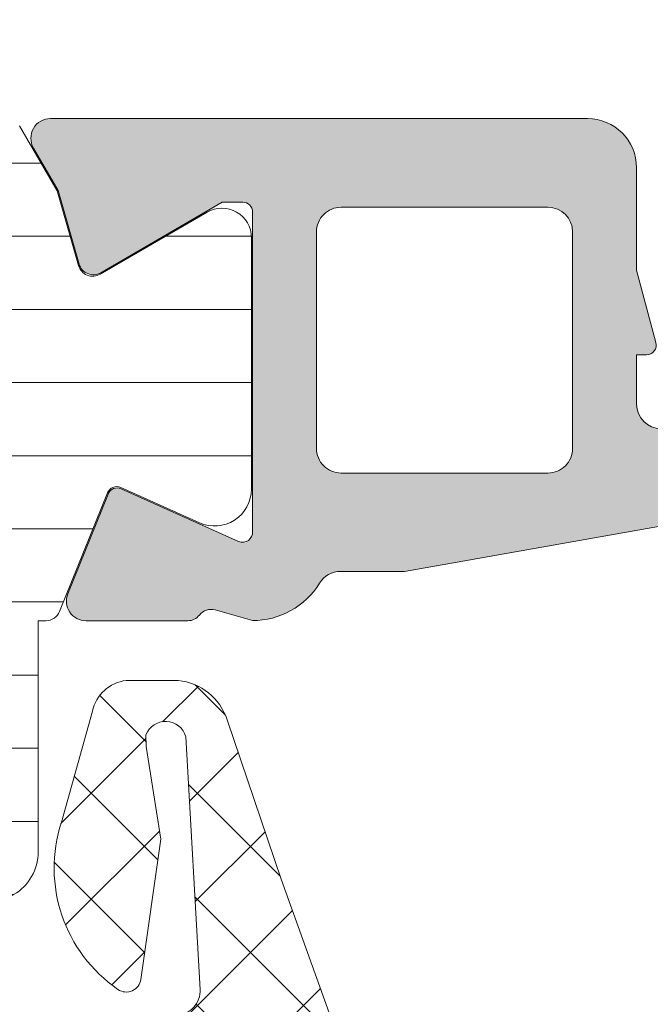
# Model space of a CAD drawing. Header units: millimetres. Extents: x 144573 to 336993, y 74252 to 247042.
# Tile 763 of 1056: x 224766 to 224778, y 190108 to 190128. Entities that reach past the tile are written whole.
import ezdxf

# ---------------------------------------------------------------- set-up
doc = ezdxf.new("R2010")
doc.units = ezdxf.units.MM
doc.layers.add('FASÁDA DETAILNÍ', color=255, linetype='Continuous', lineweight=0)
doc.layers.add('NOVA', color=255, linetype='Continuous', lineweight=0)

# ---------------------------------------------------------------- blocks, each defined once
blk = doc.blocks.new('A$C69D17D4D')
at = {"layer": 'FASÁDA DETAILNÍ'}
h = blk.add_hatch(dxfattribs=at)
h.set_pattern_fill('ANSI37', color=256, scale=0.625, angle=180, style=0)
h.set_pattern_definition([(225, (1636.818060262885, 16754.99993115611), (1.403165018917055, -1.403165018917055), []), (315, (1636.818060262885, 16754.99993115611), (1.403165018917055, 1.403165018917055), [])])
edge = h.paths.add_edge_path()
edge.add_ellipse((1632.197498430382, 16763.88684667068), major_axis=(-5.039467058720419, 0), ratio=1, start_angle=184.9644612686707, end_angle=240.2082155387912)
edge.add_ellipse((1634.55229863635, 16767.99993115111), major_axis=(-0.3000000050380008, 0), ratio=1, start_angle=240.2078270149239, end_angle=269.9993073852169)
edge.add_line((1634.552302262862, 16768.2999311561), (1634.018018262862, 16768.2999341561))
edge.add_ellipse((1634.018017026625, 16767.99993439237), major_axis=(-0.2999997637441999, 0), ratio=1, start_angle=-90.00023610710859, end_angle=4.512191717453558e-05)
edge.add_line((1633.718017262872, 16767.99993415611), (1633.718017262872, 16766.4499371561))
edge.add_ellipse((1633.418006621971, 16766.44994479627), major_axis=(-0.3000106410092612, 0), ratio=1, start_angle=90.00432394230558, end_angle=179.9985408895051, ccw=False)
edge.add_line((1633.418029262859, 16766.1499341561), (1632.018047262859, 16766.1499231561))
edge.add_ellipse((1632.018050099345, 16765.84993331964), major_axis=(-0.2999898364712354, 0), ratio=1, start_angle=270.0005417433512, end_angle=359.9996492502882)
edge.add_line((1631.71806026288, 16765.84993515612), (1631.71806026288, 16764.14992315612))
edge.add_ellipse((1632.018070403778, 16764.1499302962), major_axis=(-0.3000101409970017, 0), ratio=1, start_angle=0.001363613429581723, end_angle=89.99558056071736)
edge.add_line((1632.018047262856, 16763.84992015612), (1633.581878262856, 16763.84993115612))
edge.add_ellipse((1633.614735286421, 16763.54877209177), major_axis=(-0.3029461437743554, 0), ratio=1, start_angle=166.5164226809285, end_angle=276.22645090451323, ccw=False)
edge.add_ellipse((1644.930699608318, 16754.84384896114), major_axis=(-14.00076634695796, 0), ratio=1, start_angle=321.9243799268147, end_angle=344.6982677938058)
edge.add_ellipse((1630.938461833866, 16758.65056253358), major_axis=(-0.5004721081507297, 0), ratio=1, start_angle=50.19336562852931, end_angle=167.0823914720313, ccw=False)
edge.add_line((1630.618060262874, 16758.26609515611), (1630.618060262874, 16766.54937415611))
edge.add_ellipse((1631.118059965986, 16766.54937362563), major_axis=(-0.499999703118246, 0), ratio=1, start_angle=299.9999803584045, end_angle=359.99993921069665, ccw=False)
edge.add_line((1630.868060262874, 16766.9823861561), (1631.168060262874, 16767.1555921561))
edge.add_ellipse((1630.91806055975, 16767.58860468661), major_axis=(-0.4999997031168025, 0), ratio=1, start_angle=119.9999803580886, end_angle=179.9999392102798)
edge.add_line((1631.418060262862, 16767.5886041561), (1631.418060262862, 16769.2179521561))
edge.add_ellipse((1630.418060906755, 16769.21795293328), major_axis=(-0.9999993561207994, 0), ratio=1, start_angle=179.9999554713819, end_angle=239.9496611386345)
edge.add_ellipse((1634.574387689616, 16776.40233364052), major_axis=(-7.300023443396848, 0), ratio=1, start_angle=11.285553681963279, end_angle=59.949645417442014, ccw=False)
edge.add_ellipse((1627.518050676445, 16774.58710153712), major_axis=(-0.3999905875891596, 0), ratio=1, start_angle=200.5018294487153, end_angle=284.8529752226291, ccw=False)
edge.add_ellipse((1633.867148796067, 16776.96116848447), major_axis=(-6.378448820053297, 0), ratio=1, start_angle=20.50187458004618, end_angle=75.54740221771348)
edge.add_line((1632.275222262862, 16770.78456915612), (1633.685929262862, 16770.42098215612))
edge.add_line((1633.685929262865, 16770.42098215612), (1634.548630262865, 16770.21086915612))
edge.add_ellipse((1633.218065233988, 16764.87424643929), major_axis=(-5.499995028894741, 0), ratio=1, start_angle=179.9999657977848, end_angle=256.0000450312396, ccw=False)
edge.add_line((1638.71806026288, 16764.87424315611), (1638.71806026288, 16752.45621515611))
edge.add_line((1638.71806026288, 16752.4562151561), (1638.430441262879, 16751.0931581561))
edge.add_ellipse((1638.91966759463, 16750.98992554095), major_axis=(-0.4999993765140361, 0), ratio=1, start_angle=-11.91530077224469, end_angle=49.71624840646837)
edge.add_line((1638.596381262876, 16750.60850015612), (1640.452989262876, 16749.03488915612))
edge.add_ellipse((1639.968059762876, 16748.46275015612), major_axis=(-0.7499997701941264, 0), ratio=1, start_angle=49.71629384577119, end_angle=229.7162938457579, ccw=False)
edge.add_line((1639.483130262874, 16747.89061115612), (1637.171486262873, 16749.84989715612))
edge.add_ellipse((1637.818058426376, 16750.61274876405), major_axis=(-0.9999990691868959, 0), ratio=1, start_angle=-11.915247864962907, end_angle=49.71630131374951, ccw=False)
edge.add_line((1636.839605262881, 16750.81921315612), (1637.218060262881, 16752.61275015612))
edge.add_line((1637.21806026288, 16752.61275015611), (1637.21806026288, 16764.32295115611))
h = blk.add_hatch(dxfattribs=at)
h.set_pattern_fill('ANSI31', color=256, scale=0.468, angle=135, style=0)
h.set_pattern_definition([(180, (1636.818060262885, 16754.49993115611), (-4.240520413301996e-16, -1.4859), [])])
edge = h.paths.add_edge_path(flags=16)
edge.add_line((1618.729582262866, 16752.15183115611), (1620.012944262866, 16749.92912115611))
edge.add_ellipse((1618.281219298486, 16748.9292487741), major_axis=(-1.999654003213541, 0), ratio=1, start_angle=150.0000457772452, end_angle=210.0015014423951, ccw=False)
edge.add_line((1620.012971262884, 16747.92942315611), (1619.360843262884, 16746.79990515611))
edge.add_ellipse((1616.762763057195, 16748.29990828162), major_axis=(-3.000005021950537, 0), ratio=1, start_angle=106.00005471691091, end_angle=149.9999864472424, ccw=False)
edge.add_line((1617.589679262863, 16745.41611915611), (1613.918657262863, 16744.36347115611))
edge.add_ellipse((1613.780838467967, 16744.84410218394), major_axis=(-0.5000002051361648, 0), ratio=1, start_angle=-0.0007989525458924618, end_angle=106.00000720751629, ccw=False)
edge.add_line((1613.280838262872, 16744.84410915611), (1613.280948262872, 16752.40186215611))
edge.add_ellipse((1613.780948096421, 16752.40185232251), major_axis=(-0.4999998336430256, 0), ratio=1, start_angle=269.9991787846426, end_angle=359.99887315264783, ccw=False)
edge.add_line((1613.780955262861, 16752.90185215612), (1617.430604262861, 16752.90179615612))
edge.add_ellipse((1617.43056479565, 16751.40179690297), major_axis=(-1.499999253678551, 0), ratio=1, start_angle=210.0015272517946, end_angle=269.9984924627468, ccw=False)
edge = h.paths.add_edge_path(flags=16)
edge.add_line((1611.680946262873, 16752.4018801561), (1611.680819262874, 16744.0985501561))
edge.add_ellipse((1611.180818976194, 16744.09855841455), major_axis=(-0.5000002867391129, 0), ratio=1, start_angle=105.99994393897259, end_angle=179.99905365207, ccw=False)
edge.add_line((1611.318637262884, 16743.61792715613), (1605.365875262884, 16741.91100015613))
edge.add_ellipse((1605.228056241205, 16742.39163088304), major_axis=(-0.4999999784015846, 0), ratio=1, start_angle=-0.0009480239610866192, end_angle=106.00004168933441, ccw=False)
edge.add_line((1604.728056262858, 16742.39163915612), (1604.728226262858, 16752.40199315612))
edge.add_ellipse((1605.228226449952, 16752.40198096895), major_axis=(-0.5000001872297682, 0), ratio=1, start_angle=269.9991047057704, end_angle=359.9986034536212, ccw=False)
edge.add_line((1605.228234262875, 16752.90198115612), (1611.180954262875, 16752.90189115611))
edge.add_ellipse((1611.180945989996, 16752.40189088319), major_axis=(-0.5000002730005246, 0), ratio=1, start_angle=179.998770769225, end_angle=269.9990519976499, ccw=False)
edge = h.paths.add_edge_path(flags=16)
edge.add_line((1597.363922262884, 16741.85284415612), (1595.530033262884, 16745.02923415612))
edge.add_ellipse((1598.128113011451, 16746.52923401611), major_axis=(-3.000002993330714, 0), ratio=1, start_angle=-30.00149175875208, end_angle=29.99996390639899, ccw=False)
edge.add_line((1595.530073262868, 16748.0293031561), (1597.910568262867, 16752.1521861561))
edge.add_ellipse((1599.209586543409, 16751.40215049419), major_axis=(-1.500000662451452, 0), ratio=1, start_angle=269.9984828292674, end_angle=329.99844168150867, ccw=False)
edge.add_line((1599.209626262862, 16752.9021511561), (1602.628240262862, 16752.9020601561))
edge.add_ellipse((1602.628226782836, 16752.4020606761), major_axis=(-0.4999994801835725, 0), ratio=1, start_angle=179.9985653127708, end_angle=269.9984553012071, ccw=False)
edge.add_line((1603.128226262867, 16752.4020481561), (1603.128045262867, 16742.1027331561))
edge.add_ellipse((1602.128044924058, 16742.10275149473), major_axis=(-1.000000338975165, 0), ratio=1, start_angle=89.99847242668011, end_angle=179.9989492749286, ccw=False)
edge.add_line((1602.128018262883, 16741.10275115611), (1598.662920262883, 16741.10284415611))
edge.add_ellipse((1598.662960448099, 16742.60284429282), major_axis=(-1.500000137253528, 0), ratio=1, start_angle=30.000003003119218, end_angle=89.9984650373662, ccw=False)
edge = h.paths.add_edge_path()
edge.add_line((1595.516116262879, 16739.5029761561), (1602.069179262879, 16739.5027541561))
edge.add_arc((1602.069346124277, 16744.50275185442), 4.999997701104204, 269.9980879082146, 286.0000237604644)
edge.add_line((1603.447534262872, 16739.6964461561), (1618.333952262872, 16743.9650571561))
edge.add_arc((1618.471770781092, 16743.48442680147), 0.4999994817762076, -7.39515485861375e-05, 105.9999979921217, ccw=False)
edge.add_line((1618.97177026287, 16743.48442615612), (1618.97177026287, 16739.60105215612))
edge.add_arc((1619.97177026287, 16739.60103215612), 1.0000000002, 179.9988540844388, 359.9988540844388)
edge.add_line((1620.97177026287, 16739.60101215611), (1620.97195826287, 16744.29934815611))
edge.add_line((1620.971958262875, 16744.29934815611), (1621.128010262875, 16744.29934815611))
edge.add_arc((1621.128010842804, 16744.59934814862), 0.2999999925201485, 269.9998892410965, 338.0261541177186)
edge.add_line((1621.406217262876, 16744.48709315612), (1622.379404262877, 16746.89899515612))
edge.add_arc((1622.564875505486, 16746.82415855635), 0.2000002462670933, 65.85901776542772, 158.0262022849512, ccw=False)
edge.add_line((1622.646672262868, 16747.00666715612), (1624.245357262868, 16746.29016715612))
edge.add_arc((1624.552095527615, 16746.97457291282), 0.7499997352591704, 245.8589415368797, 360.000018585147)
edge.add_line((1625.302095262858, 16746.97457315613), (1625.302095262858, 16752.08212215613))
edge.add_arc((1624.702095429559, 16752.08212202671), 0.5999998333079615, 1.235602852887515e-05, 120.1429248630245)
edge.add_line((1624.400800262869, 16752.60098715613), (1622.228843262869, 16751.33977115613))
edge.add_arc((1622.07819499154, 16751.59920380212), 0.3000003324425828, 196.0000690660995, 300.14303069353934, ccw=False)
edge.add_line((1621.78981626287, 16751.51651215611), (1621.35554926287, 16753.03098415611))
edge.add_line((1621.355549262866, 16753.0309841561), (1620.593001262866, 16754.3517561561))
edge.add_arc((1620.33319412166, 16754.20175541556), 0.2999999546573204, 30.00016831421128, 92.46330478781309)
edge.add_line((1620.320300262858, 16754.5014781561), (1596.330646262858, 16754.5014781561))
edge.add_arc((1596.31069159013, 16754.20214243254), 0.3000001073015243, 86.1861237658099, 149.9998522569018)
edge.add_line((1596.050884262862, 16754.35214315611), (1595.288316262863, 16753.03133715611))
edge.add_line((1595.288316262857, 16753.03133715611), (1594.854049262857, 16751.51686615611))
edge.add_arc((1594.56567014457, 16751.59955730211), 0.300000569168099, 239.85708161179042, 344.0000432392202, ccw=False)
edge.add_line((1594.415022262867, 16751.34012415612), (1592.243066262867, 16752.60134015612))
edge.add_arc((1591.941770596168, 16752.08247473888), 0.6000003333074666, 59.85704764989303, 179.9999601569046)
edge.add_line((1591.341770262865, 16752.08247515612), (1591.341770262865, 16742.17887515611))
edge.add_arc((1592.091770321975, 16742.17887441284), 0.750000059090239, 179.9999432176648, 294.1410202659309)
edge.add_line((1592.398508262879, 16741.4944681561), (1593.997193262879, 16742.21096815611))
edge.add_arc((1594.078990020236, 16742.02845955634), 0.2000002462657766, 21.97379771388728, 114.14098223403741, ccw=False)
edge.add_line((1594.264461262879, 16742.1032961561), (1595.237920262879, 16739.6907211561))
edge.add_arc((1595.516126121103, 16739.80297531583), 0.2999991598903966, 201.9737385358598, 269.9981172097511)
h = blk.add_hatch(color=256, dxfattribs=at)
edge = h.paths.add_edge_path(flags=16)
edge.add_line((1631.321845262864, 16747.30007515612), (1627.122095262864, 16747.30007515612))
edge.add_ellipse((1627.122094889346, 16747.80007478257), major_axis=(-0.4999996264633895, 0), ratio=1, start_angle=-4.280419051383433e-05, end_angle=90.00004280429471, ccw=False)
edge.add_line((1626.622095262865, 16747.80007515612), (1626.622095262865, 16752.20009915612))
edge.add_ellipse((1627.122094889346, 16752.20009952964), major_axis=(-0.49999962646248, 0), ratio=1, start_angle=-90.00004280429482, end_angle=4.280419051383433e-05, ccw=False)
edge.add_line((1627.122095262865, 16752.70009915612), (1631.321844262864, 16752.70009915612))
edge.add_ellipse((1631.321843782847, 16752.20009867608), major_axis=(-0.5000004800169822, 0), ratio=1, start_angle=180.0000550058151, end_angle=269.99994499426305, ccw=False)
edge.add_line((1631.821844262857, 16752.20009915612), (1631.821845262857, 16747.80007515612))
edge.add_ellipse((1631.321845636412, 16747.80007478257), major_axis=(-0.49999962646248, 0), ratio=1, start_angle=89.99995719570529, end_angle=180.0000428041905, ccw=False)
edge = h.paths.add_edge_path()
edge.add_line((1628.408441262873, 16745.30169415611), (1635.171441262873, 16746.50145415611))
edge.add_arc((1634.82209689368, 16748.47070578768), 1.999998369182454, 280.0595901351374, 360.0000392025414)
edge.add_line((1636.822095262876, 16748.47070715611), (1636.822095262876, 16752.63568015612))
edge.add_line((1636.822095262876, 16752.63568015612), (1636.361814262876, 16754.35346915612))
edge.add_arc((1636.168629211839, 16754.30170523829), 0.1999999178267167, 15.00003857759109, 89.99998538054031)
edge.add_line((1636.168629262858, 16754.50170515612), (1635.722095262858, 16754.50170515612))
edge.add_arc((1635.722094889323, 16754.00170552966), 0.4999996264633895, 89.99995719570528, 180.0000428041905)
edge.add_line((1635.22209526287, 16754.00170515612), (1635.22209526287, 16748.70170515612))
edge.add_arc((1634.722095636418, 16748.70170478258), 0.49999962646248, -90.00004280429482, 4.280419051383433e-05, ccw=False)
edge.add_line((1634.72209526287, 16748.2017051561), (1633.62184526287, 16748.2017051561))
edge.add_arc((1633.621845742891, 16748.70170563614), 0.5000004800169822, 180.0000550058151, 269.99994499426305, ccw=False)
edge.add_line((1633.121845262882, 16748.7017051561), (1633.121845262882, 16749.7017051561))
edge.add_line((1633.121845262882, 16749.7017051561), (1633.321845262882, 16749.7017051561))
edge.add_arc((1633.321844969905, 16749.90170529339), 0.2000001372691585, 270.0000839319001, 375.00000539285)
edge.add_line((1633.515030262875, 16749.95346915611), (1633.121844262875, 16751.42085715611))
edge.add_line((1633.121844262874, 16751.4208571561), (1633.121844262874, 16753.5017051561))
edge.add_arc((1632.121843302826, 16753.50170419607), 1.0000009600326, 5.500581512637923e-05, 89.99994499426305)
edge.add_line((1632.121844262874, 16754.50170515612), (1621.222342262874, 16754.50170515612))
edge.add_arc((1621.222342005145, 16754.10170482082), 0.400000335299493, 89.99996308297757, 209.9999168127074)
edge.add_line((1620.875931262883, 16753.90170515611), (1621.374097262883, 16753.03885715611))
edge.add_line((1621.374097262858, 16753.03885715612), (1621.801967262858, 16751.54669615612))
edge.add_arc((1622.090346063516, 16751.6293875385), 0.3000003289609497, 196.0000168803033, 300.1792412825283)
edge.add_line((1622.241158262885, 16751.37005015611), (1624.706769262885, 16752.80178515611))
edge.add_line((1624.706769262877, 16752.8017851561), (1625.127188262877, 16752.8017851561))
edge.add_arc((1625.13068076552, 16752.61021687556), 0.1916001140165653, -2.5222218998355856, 91.0444500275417, ccw=False)
edge.add_line((1625.322095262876, 16752.60178515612), (1625.322095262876, 16746.11234615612))
edge.add_arc((1625.122928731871, 16746.09410840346), 0.1999998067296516, -114.14094813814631, 5.232004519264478, ccw=False)
edge.add_line((1625.041132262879, 16745.91160015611), (1622.657447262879, 16746.9799211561))
edge.add_arc((1622.575650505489, 16746.79741255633), 0.2000002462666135, 65.85901776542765, 158.0262022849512)
edge.add_line((1622.390179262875, 16746.87224915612), (1621.573819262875, 16744.84902115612))
edge.add_arc((1621.944761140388, 16744.69934805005), 0.3999998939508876, 158.0261821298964, 270.0000175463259)
edge.add_line((1621.944761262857, 16744.29934815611), (1624.008908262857, 16744.29934715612))
edge.add_arc((1624.008909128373, 16744.59934679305), 0.2999996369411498, 269.9998347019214, 322.0950865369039)
edge.add_arc((1624.482328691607, 16744.23073624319), 0.3000002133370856, 74.0001379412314, 142.0953474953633, ccw=False)
edge.add_line((1624.565019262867, 16744.51911515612), (1625.322908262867, 16744.30179315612))
edge.add_arc((1625.322908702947, 16745.90179220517), 1.599999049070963, 269.9999842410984, 328.4076055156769)
edge.add_arc((1627.111680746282, 16744.8016601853), 0.499999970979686, 90.00154508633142, 148.4076640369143, ccw=False)
edge.add_line((1627.111667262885, 16745.30166015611), (1628.408441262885, 16745.30169415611))
h = blk.add_hatch(dxfattribs=at)
h.set_pattern_fill('ANSI37', color=256, scale=0.48, angle=180, style=0)
h.set_pattern_definition([(225, (1618.818060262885, 16724.49993133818), (1.077630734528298, -1.077630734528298), []), (315, (1618.818060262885, 16724.49993133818), (1.077630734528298, 1.077630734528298), [])])
edge = h.paths.add_edge_path(flags=16)
edge.add_line((1622.219337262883, 16723.8356373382), (1622.119593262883, 16722.4427833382))
edge.add_arc((1622.718060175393, 16722.39992584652), 0.5999995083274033, 175.9039194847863, 270.0000083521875)
edge.add_arc((1622.718060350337, 16722.39992584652), 0.5999995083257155, 269.9999916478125, 364.0960805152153)
edge.add_line((1623.316527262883, 16722.44278333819), (1623.216783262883, 16723.83563733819))
edge.add_arc((1622.71806026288, 16723.79992286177), 0.500000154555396, 4.096064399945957, 175.9039356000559)
edge = h.paths.add_edge_path(flags=16)
edge.add_arc((1624.318056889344, 16726.99993096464), 0.49999962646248, 179.9999571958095, 270.0000428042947)
edge.add_line((1624.318057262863, 16726.49993133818), (1627.911742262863, 16726.49993133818))
edge.add_arc((1627.91174228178, 16726.99993167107), 0.5000003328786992, 269.9999978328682, 383.2180266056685)
edge.add_line((1628.371248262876, 16727.19704733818), (1625.655370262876, 16733.52814933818))
edge.add_arc((1625.195864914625, 16733.33103341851), 0.4999998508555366, 23.21808179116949, 92.50011063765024)
edge.add_line((1625.174054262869, 16733.83055733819), (1624.296247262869, 16733.7922313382))
edge.add_arc((1624.318056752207, 16733.29270772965), 0.4999994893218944, 92.49997911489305, 180.0000448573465)
edge.add_line((1623.818057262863, 16733.29270733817), (1623.818057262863, 16726.99993133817))
edge = h.paths.add_edge_path(flags=16)
edge.add_line((1598.764138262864, 16732.40809333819), (1594.615468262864, 16723.51124033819))
edge.add_arc((1595.068622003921, 16723.29993120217), 0.4999998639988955, 154.9999920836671, 270.0000296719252)
edge.add_line((1595.068622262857, 16722.79993133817), (1604.418057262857, 16722.79993133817))
edge.add_arc((1604.418057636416, 16723.29993096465), 0.4999996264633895, 269.9999571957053, 360.0000428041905)
edge.add_line((1604.918057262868, 16723.29993133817), (1604.918057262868, 16732.42385433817))
edge.add_arc((1604.418057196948, 16732.42385417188), 0.5000000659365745, 1.905565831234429e-05, 92.50002724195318)
edge.add_line((1604.396247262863, 16732.92337833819), (1599.195483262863, 16732.69630833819))
edge.add_arc((1599.217292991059, 16732.19678293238), 0.5000012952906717, 92.4999974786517, 154.9999080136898)
edge = h.paths.add_edge_path(flags=16)
edge.add_arc((1607.618056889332, 16723.29993096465), 0.49999962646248, 179.9999571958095, 270.0000428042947)
edge.add_line((1607.61805726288, 16722.79993133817), (1614.81805726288, 16722.79993133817))
edge.add_arc((1614.81805763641, 16723.29993096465), 0.4999996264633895, 269.9999571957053, 360.0000428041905)
edge.add_line((1615.318057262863, 16723.29993133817), (1615.318057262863, 16724.49993133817))
edge.add_arc((1617.31805576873, 16724.49993283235), 1.999998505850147, 89.99995719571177, 180.0000428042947, ccw=False)
edge.add_line((1617.318057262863, 16726.49993133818), (1621.118057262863, 16726.49993133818))
edge.add_arc((1621.118057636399, 16726.99993096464), 0.4999996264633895, 269.9999571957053, 360.0000428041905)
edge.add_line((1621.61805726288, 16726.99993133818), (1621.61805726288, 16733.15299233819))
edge.add_arc((1621.118057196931, 16733.1529921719), 0.5000000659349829, 1.905607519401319e-05, 92.50002724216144)
edge.add_line((1621.096247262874, 16733.65251633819), (1615.596247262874, 16733.41238133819))
edge.add_arc((1615.618056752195, 16732.91285772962), 0.499999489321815, 92.49997911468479, 180.0000448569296)
edge.add_line((1615.11805726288, 16732.91285733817), (1615.11805726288, 16727.59993133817))
edge.add_arc((1614.018057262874, 16727.59993133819), 1.099999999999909, -180, 0, ccw=False)
edge.add_line((1612.918057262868, 16727.59993133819), (1612.918057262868, 16732.77314233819))
edge.add_arc((1612.418057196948, 16732.77314217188), 0.5000000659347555, 1.905607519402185e-05, 92.50002724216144)
edge.add_line((1612.396247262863, 16733.27266633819), (1607.596247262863, 16733.06309333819))
edge.add_arc((1607.618056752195, 16732.56356972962), 0.499999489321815, 92.49997911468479, 180.0000448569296)
edge.add_line((1607.11805726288, 16732.56356933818), (1607.11805726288, 16723.29993133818))
edge = h.paths.add_edge_path()
edge.add_line((1592.405004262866, 16724.68638833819), (1596.502853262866, 16733.47425433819))
edge.add_ellipse((1599.221778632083, 16732.20639684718), major_axis=(-3.000002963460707, 0), ratio=1, start_angle=272.5000588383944, end_angle=334.99996937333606, ccw=False)
edge.add_line((1599.09091726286, 16735.20354433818), (1599.73986726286, 16735.23187833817))
edge.add_ellipse((1599.718057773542, 16735.73140194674), major_axis=(-0.4999994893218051, 0), ratio=1, start_angle=92.49997911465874, end_angle=180.0000448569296)
edge.add_line((1600.218057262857, 16735.73140233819), (1600.218057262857, 16736.69993133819))
edge.add_ellipse((1600.318057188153, 16736.69993141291), major_axis=(-0.09999992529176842, 0), ratio=1, start_angle=-90.00004280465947, end_angle=4.280335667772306e-05, ccw=False)
edge.add_line((1600.318057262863, 16736.79993133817), (1600.918057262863, 16736.79993133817))
edge.add_ellipse((1600.918057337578, 16736.69993141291), major_axis=(-0.09999992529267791, 0), ratio=1, start_angle=179.9999571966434, end_angle=270.00004280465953, ccw=False)
edge.add_line((1601.018057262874, 16736.6999313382), (1601.018057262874, 16735.7968933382))
edge.add_ellipse((1601.518057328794, 16735.79689350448), major_axis=(-0.5000000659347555, 0), ratio=1, start_angle=1.905607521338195e-05, end_angle=92.50002724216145)
edge.add_line((1601.53986726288, 16735.29736933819), (1610.44016126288, 16735.69120733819))
edge.add_ellipse((1610.418057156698, 16736.190718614), major_axis=(-0.5000001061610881, 0), ratio=1, start_angle=92.53376922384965, end_angle=180.0000829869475)
edge.add_line((1610.918057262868, 16736.19071933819), (1610.918057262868, 16736.79993133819))
edge.add_ellipse((1611.018057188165, 16736.79993141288), major_axis=(-0.09999992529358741, 0), ratio=1, start_angle=-90.0000428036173, end_angle=4.280335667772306e-05, ccw=False)
edge.add_line((1611.018057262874, 16736.89993133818), (1611.618057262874, 16736.89993133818))
edge.add_ellipse((1611.61805733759, 16736.79993141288), major_axis=(-0.09999992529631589, 0), ratio=1, start_angle=179.9999571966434, end_angle=270.0000428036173, ccw=False)
edge.add_line((1611.718057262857, 16736.79993133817), (1611.718057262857, 16736.27036933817))
edge.add_ellipse((1612.218057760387, 16736.27036903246), major_axis=(-0.5000004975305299, 0), ratio=1, start_angle=-3.503386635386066e-05, end_angle=92.53369799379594)
edge.add_line((1612.24016126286, 16735.77085733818), (1623.78038626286, 16736.28151333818))
edge.add_ellipse((1623.75857673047, 16736.78103793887), major_axis=(-0.5000004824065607, 0), ratio=1, start_angle=92.4999790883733, end_angle=183.2170573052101)
edge.add_line((1624.257789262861, 16736.80909733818), (1623.969226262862, 16741.94284033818))
edge.add_ellipse((1623.558808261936, 16741.82728491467), major_axis=(-0.426375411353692, 0), ratio=1, start_angle=195.7248544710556, end_angle=339.2410276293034)
edge.add_line((1623.160113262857, 16741.97840833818), (1623.161353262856, 16741.74580533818))
edge.add_line((1623.161353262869, 16741.74580533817), (1623.459491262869, 16739.86322633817))
edge.add_line((1623.459491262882, 16739.86322633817), (1623.059065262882, 16737.01394133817))
edge.add_ellipse((1622.761984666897, 16737.05569193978), major_axis=(-0.2999999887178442, 0), ratio=1, start_angle=55.40225361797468, end_angle=172.0002559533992, ccw=False)
edge.add_ellipse((1624.295098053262, 16739.27826302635), major_axis=(-3.000047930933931, 0), ratio=1, start_angle=-18.008424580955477, end_angle=55.40235871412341, ccw=False)
edge.add_line((1621.442019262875, 16740.20574833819), (1622.075595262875, 16742.46063933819))
edge.add_ellipse((1622.850807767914, 16742.2997097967), major_axis=(-0.7917403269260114, 0), ratio=1, start_angle=276.79834625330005, end_angle=348.2723102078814, ccw=False)
edge.add_line((1622.757085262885, 16743.08588333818), (1623.815295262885, 16743.08710433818))
edge.add_ellipse((1623.686171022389, 16741.90801811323), major_axis=(-1.186135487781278, 0), ratio=1, start_angle=198.6555764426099, end_angle=263.7503218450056, ccw=False)
edge.add_line((1624.809985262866, 16742.28743733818), (1625.904318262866, 16739.04609733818))
edge.add_line((1625.904318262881, 16739.04609733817), (1628.794096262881, 16730.99630233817))
edge.add_line((1628.794096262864, 16730.99630233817), (1633.126905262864, 16721.09842533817))
edge.add_ellipse((1632.667896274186, 16720.90015527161), major_axis=(-0.5000002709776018, 0), ratio=1, start_angle=90.0665763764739, end_angle=203.3620494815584, ccw=False)
edge.add_line((1632.668477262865, 16720.4001553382), (1632.121776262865, 16720.3995203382))
edge.add_ellipse((1632.121195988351, 16720.89952044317), major_axis=(-0.5000004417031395, 0), ratio=1, start_angle=23.920824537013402, end_angle=90.06649451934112, ccw=False)
edge.add_line((1631.66414226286, 16720.69678333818), (1630.26238626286, 16723.90078633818))
edge.add_ellipse((1629.346245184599, 16723.4999320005), major_axis=(-0.9999993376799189, 0), ratio=1, start_angle=203.6316147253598, end_angle=270.0000528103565)
edge.add_line((1629.346244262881, 16724.49993133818), (1624.118302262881, 16724.49993133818))
edge.add_line((1624.118302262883, 16724.49993133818), (1624.118293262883, 16722.70045233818))
edge.add_line((1624.118293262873, 16722.70045233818), (1624.633094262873, 16722.56251033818))
edge.add_ellipse((1624.518329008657, 16722.28535631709), major_axis=(-0.2999756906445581, 0), ratio=1, start_angle=157.4964333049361, end_angle=247.5062997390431, ccw=False)
edge.add_line((1624.795463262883, 16722.1705433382), (1623.946296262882, 16720.9004163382))
edge.add_ellipse((1623.08043207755, 16721.40013710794), major_axis=(-0.9997207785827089, 0), ratio=1, start_angle=89.99238815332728, end_angle=150.0092393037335, ccw=False)
edge.add_line((1623.08029926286, 16720.40041633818), (1622.35593826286, 16720.40044733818))
edge.add_ellipse((1622.356146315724, 16721.40018517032), major_axis=(-0.9997378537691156, 0), ratio=1, start_angle=29.99132494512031, end_angle=89.98807632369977, ccw=False)
edge.add_line((1621.490272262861, 16720.90044733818), (1620.641105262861, 16722.17054333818))
edge.add_ellipse((1620.91825275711, 16722.28535522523), major_axis=(-0.2999875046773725, 0), ratio=1, start_angle=-67.50139619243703, end_angle=22.50240617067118, ccw=False)
edge.add_line((1620.803459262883, 16722.56251033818), (1621.318275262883, 16722.70048233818))
edge.add_line((1621.318275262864, 16722.70048233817), (1621.318283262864, 16724.49993133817))
edge.add_line((1621.318283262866, 16724.49993133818), (1618.118056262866, 16724.49993133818))
edge.add_ellipse((1618.118056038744, 16724.1999315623), major_axis=(-0.2999997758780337, 0), ratio=1, start_angle=-90.00004280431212, end_angle=4.280405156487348e-05)
edge.add_line((1617.818056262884, 16724.1999313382), (1617.818056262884, 16720.8999353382))
edge.add_ellipse((1617.318056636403, 16720.89993496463), major_axis=(-0.49999962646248, 0), ratio=1, start_angle=89.99995719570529, end_angle=180.0000428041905, ccw=False)
edge.add_line((1617.318056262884, 16720.39993533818), (1590.420434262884, 16720.39993533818))
edge.add_line((1590.420434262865, 16720.39993533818), (1589.525316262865, 16721.95032733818))
edge.add_ellipse((1589.958328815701, 16722.20032742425), major_axis=(-0.4999999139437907, 0), ratio=1, start_angle=-89.99993664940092, end_angle=30.000017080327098, ccw=False)
edge.add_line((1589.958328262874, 16722.70032733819), (1589.958328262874, 16724.39769833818))
edge.add_line((1589.958328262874, 16724.39769833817), (1591.951850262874, 16724.39769833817))
edge.add_ellipse((1591.951850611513, 16724.89769859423), major_axis=(-0.500000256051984, 0), ratio=1, start_angle=89.9999600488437, end_angle=154.9998714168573)
h = blk.add_hatch(dxfattribs=at)
h.set_pattern_fill('ANSI37', color=256, scale=0.48, angle=180, style=0)
h.set_pattern_definition([(225, (1618.818060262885, 16724.49993115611), (1.077630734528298, -1.077630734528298), []), (315, (1618.818060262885, 16724.49993115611), (1.077630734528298, 1.077630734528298), [])])
edge = h.paths.add_edge_path(flags=16)
edge.add_line((1622.219337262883, 16723.83563715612), (1622.119593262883, 16722.44278315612))
edge.add_arc((1622.718060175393, 16722.39992566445), 0.5999995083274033, 175.9039194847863, 270.0000083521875)
edge.add_arc((1622.718060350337, 16722.39992566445), 0.5999995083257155, 269.9999916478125, 364.0960805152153)
edge.add_line((1623.316527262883, 16722.44278315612), (1623.216783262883, 16723.83563715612))
edge.add_arc((1622.71806026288, 16723.7999226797), 0.500000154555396, 4.096064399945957, 175.9039356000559)
edge = h.paths.add_edge_path(flags=16)
edge.add_arc((1624.318056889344, 16726.99993078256), 0.49999962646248, 179.9999571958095, 270.0000428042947)
edge.add_line((1624.318057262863, 16726.49993115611), (1627.911742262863, 16726.49993115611))
edge.add_arc((1627.91174228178, 16726.999931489), 0.5000003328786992, 269.9999978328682, 383.2180266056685)
edge.add_line((1628.371248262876, 16727.19704715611), (1625.655370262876, 16733.52814915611))
edge.add_arc((1625.195864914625, 16733.33103323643), 0.4999998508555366, 23.21808179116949, 92.50011063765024)
edge.add_line((1625.174054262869, 16733.83055715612), (1624.296247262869, 16733.79223115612))
edge.add_arc((1624.318056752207, 16733.29270754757), 0.4999994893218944, 92.49997911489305, 180.0000448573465)
edge.add_line((1623.818057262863, 16733.2927071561), (1623.818057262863, 16726.9999311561))
edge = h.paths.add_edge_path(flags=16)
edge.add_line((1598.764138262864, 16732.40809315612), (1594.615468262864, 16723.51124015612))
edge.add_arc((1595.068622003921, 16723.2999310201), 0.4999998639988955, 154.9999920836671, 270.0000296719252)
edge.add_line((1595.068622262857, 16722.7999311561), (1604.418057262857, 16722.7999311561))
edge.add_arc((1604.418057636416, 16723.29993078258), 0.4999996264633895, 269.9999571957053, 360.0000428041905)
edge.add_line((1604.918057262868, 16723.2999311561), (1604.918057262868, 16732.4238541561))
edge.add_arc((1604.418057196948, 16732.42385398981), 0.5000000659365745, 1.905565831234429e-05, 92.50002724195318)
edge.add_line((1604.396247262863, 16732.92337815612), (1599.195483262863, 16732.69630815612))
edge.add_arc((1599.217292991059, 16732.19678275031), 0.5000012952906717, 92.4999974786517, 154.9999080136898)
edge = h.paths.add_edge_path(flags=16)
edge.add_arc((1607.618056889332, 16723.29993078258), 0.49999962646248, 179.9999571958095, 270.0000428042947)
edge.add_line((1607.61805726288, 16722.7999311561), (1614.81805726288, 16722.7999311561))
edge.add_arc((1614.81805763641, 16723.29993078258), 0.4999996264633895, 269.9999571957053, 360.0000428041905)
edge.add_line((1615.318057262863, 16723.2999311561), (1615.318057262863, 16724.4999311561))
edge.add_arc((1617.31805576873, 16724.49993265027), 1.999998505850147, 89.99995719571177, 180.0000428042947, ccw=False)
edge.add_line((1617.318057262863, 16726.49993115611), (1621.118057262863, 16726.49993115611))
edge.add_arc((1621.118057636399, 16726.99993078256), 0.4999996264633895, 269.9999571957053, 360.0000428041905)
edge.add_line((1621.61805726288, 16726.99993115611), (1621.61805726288, 16733.15299215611))
edge.add_arc((1621.118057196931, 16733.15299198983), 0.5000000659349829, 1.905607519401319e-05, 92.50002724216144)
edge.add_line((1621.096247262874, 16733.65251615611), (1615.596247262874, 16733.41238115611))
edge.add_arc((1615.618056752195, 16732.91285754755), 0.499999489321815, 92.49997911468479, 180.0000448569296)
edge.add_line((1615.11805726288, 16732.9128571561), (1615.11805726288, 16727.5999311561))
edge.add_arc((1614.018057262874, 16727.59993115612), 1.099999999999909, -180, 0, ccw=False)
edge.add_line((1612.918057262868, 16727.59993115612), (1612.918057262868, 16732.77314215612))
edge.add_arc((1612.418057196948, 16732.7731419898), 0.5000000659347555, 1.905607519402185e-05, 92.50002724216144)
edge.add_line((1612.396247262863, 16733.27266615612), (1607.596247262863, 16733.06309315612))
edge.add_arc((1607.618056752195, 16732.56356954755), 0.499999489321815, 92.49997911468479, 180.0000448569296)
edge.add_line((1607.11805726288, 16732.5635691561), (1607.11805726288, 16723.2999311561))
edge = h.paths.add_edge_path()
edge.add_line((1592.405004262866, 16724.68638815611), (1596.502853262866, 16733.47425415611))
edge.add_ellipse((1599.221778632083, 16732.2063966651), major_axis=(-3.000002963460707, 0), ratio=1, start_angle=272.5000588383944, end_angle=334.99996937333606, ccw=False)
edge.add_line((1599.09091726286, 16735.2035441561), (1599.73986726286, 16735.2318781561))
edge.add_ellipse((1599.718057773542, 16735.73140176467), major_axis=(-0.4999994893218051, 0), ratio=1, start_angle=92.49997911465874, end_angle=180.0000448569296)
edge.add_line((1600.218057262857, 16735.73140215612), (1600.218057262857, 16736.69993115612))
edge.add_ellipse((1600.318057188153, 16736.69993123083), major_axis=(-0.09999992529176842, 0), ratio=1, start_angle=-90.00004280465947, end_angle=4.280335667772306e-05, ccw=False)
edge.add_line((1600.318057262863, 16736.7999311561), (1600.918057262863, 16736.7999311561))
edge.add_ellipse((1600.918057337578, 16736.69993123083), major_axis=(-0.09999992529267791, 0), ratio=1, start_angle=179.9999571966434, end_angle=270.00004280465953, ccw=False)
edge.add_line((1601.018057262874, 16736.69993115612), (1601.018057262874, 16735.79689315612))
edge.add_ellipse((1601.518057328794, 16735.7968933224), major_axis=(-0.5000000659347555, 0), ratio=1, start_angle=1.905607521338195e-05, end_angle=92.50002724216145)
edge.add_line((1601.53986726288, 16735.29736915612), (1610.44016126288, 16735.69120715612))
edge.add_ellipse((1610.418057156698, 16736.19071843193), major_axis=(-0.5000001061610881, 0), ratio=1, start_angle=92.53376922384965, end_angle=180.0000829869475)
edge.add_line((1610.918057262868, 16736.19071915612), (1610.918057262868, 16736.79993115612))
edge.add_ellipse((1611.018057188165, 16736.79993123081), major_axis=(-0.09999992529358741, 0), ratio=1, start_angle=-90.0000428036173, end_angle=4.280335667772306e-05, ccw=False)
edge.add_line((1611.018057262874, 16736.89993115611), (1611.618057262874, 16736.89993115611))
edge.add_ellipse((1611.61805733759, 16736.79993123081), major_axis=(-0.09999992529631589, 0), ratio=1, start_angle=179.9999571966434, end_angle=270.0000428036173, ccw=False)
edge.add_line((1611.718057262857, 16736.7999311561), (1611.718057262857, 16736.2703691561))
edge.add_ellipse((1612.218057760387, 16736.27036885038), major_axis=(-0.5000004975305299, 0), ratio=1, start_angle=-3.503386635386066e-05, end_angle=92.53369799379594)
edge.add_line((1612.24016126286, 16735.77085715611), (1623.78038626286, 16736.28151315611))
edge.add_ellipse((1623.75857673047, 16736.78103775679), major_axis=(-0.5000004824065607, 0), ratio=1, start_angle=92.4999790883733, end_angle=183.2170573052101)
edge.add_line((1624.257789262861, 16736.8090971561), (1623.969226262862, 16741.94284015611))
edge.add_ellipse((1623.558808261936, 16741.8272847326), major_axis=(-0.426375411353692, 0), ratio=1, start_angle=195.7248544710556, end_angle=339.2410276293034)
edge.add_line((1623.160113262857, 16741.97840815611), (1623.161353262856, 16741.74580515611))
edge.add_line((1623.161353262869, 16741.7458051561), (1623.459491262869, 16739.8632261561))
edge.add_line((1623.459491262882, 16739.8632261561), (1623.059065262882, 16737.0139411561))
edge.add_ellipse((1622.761984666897, 16737.05569175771), major_axis=(-0.2999999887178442, 0), ratio=1, start_angle=55.40225361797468, end_angle=172.0002559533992, ccw=False)
edge.add_ellipse((1624.295098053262, 16739.27826284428), major_axis=(-3.000047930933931, 0), ratio=1, start_angle=-18.008424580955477, end_angle=55.40235871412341, ccw=False)
edge.add_line((1621.442019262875, 16740.20574815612), (1622.075595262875, 16742.46063915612))
edge.add_ellipse((1622.850807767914, 16742.29970961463), major_axis=(-0.7917403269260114, 0), ratio=1, start_angle=276.79834625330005, end_angle=348.2723102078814, ccw=False)
edge.add_line((1622.757085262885, 16743.08588315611), (1623.815295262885, 16743.0871041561))
edge.add_ellipse((1623.686171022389, 16741.90801793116), major_axis=(-1.186135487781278, 0), ratio=1, start_angle=198.6555764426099, end_angle=263.7503218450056, ccw=False)
edge.add_line((1624.809985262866, 16742.2874371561), (1625.904318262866, 16739.0460971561))
edge.add_line((1625.904318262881, 16739.0460971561), (1628.794096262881, 16730.9963021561))
edge.add_line((1628.794096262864, 16730.9963021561), (1633.126905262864, 16721.0984251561))
edge.add_ellipse((1632.667896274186, 16720.90015508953), major_axis=(-0.5000002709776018, 0), ratio=1, start_angle=90.0665763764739, end_angle=203.3620494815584, ccw=False)
edge.add_line((1632.668477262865, 16720.40015515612), (1632.121776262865, 16720.39952015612))
edge.add_ellipse((1632.121195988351, 16720.8995202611), major_axis=(-0.5000004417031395, 0), ratio=1, start_angle=23.920824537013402, end_angle=90.06649451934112, ccw=False)
edge.add_line((1631.66414226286, 16720.69678315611), (1630.26238626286, 16723.9007861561))
edge.add_ellipse((1629.346245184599, 16723.49993181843), major_axis=(-0.9999993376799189, 0), ratio=1, start_angle=203.6316147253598, end_angle=270.0000528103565)
edge.add_line((1629.346244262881, 16724.49993115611), (1624.118302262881, 16724.49993115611))
edge.add_line((1624.118302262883, 16724.49993115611), (1624.118293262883, 16722.70045215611))
edge.add_line((1624.118293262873, 16722.7004521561), (1624.633094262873, 16722.56251015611))
edge.add_ellipse((1624.518329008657, 16722.28535613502), major_axis=(-0.2999756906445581, 0), ratio=1, start_angle=157.4964333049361, end_angle=247.5062997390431, ccw=False)
edge.add_line((1624.795463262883, 16722.17054315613), (1623.946296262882, 16720.90041615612))
edge.add_ellipse((1623.08043207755, 16721.40013692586), major_axis=(-0.9997207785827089, 0), ratio=1, start_angle=89.99238815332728, end_angle=150.0092393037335, ccw=False)
edge.add_line((1623.08029926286, 16720.4004161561), (1622.35593826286, 16720.40044715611))
edge.add_ellipse((1622.356146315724, 16721.40018498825), major_axis=(-0.9997378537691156, 0), ratio=1, start_angle=29.99132494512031, end_angle=89.98807632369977, ccw=False)
edge.add_line((1621.490272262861, 16720.90044715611), (1620.641105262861, 16722.17054315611))
edge.add_ellipse((1620.91825275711, 16722.28535504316), major_axis=(-0.2999875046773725, 0), ratio=1, start_angle=-67.50139619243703, end_angle=22.50240617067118, ccw=False)
edge.add_line((1620.803459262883, 16722.5625101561), (1621.318275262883, 16722.7004821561))
edge.add_line((1621.318275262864, 16722.7004821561), (1621.318283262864, 16724.4999311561))
edge.add_line((1621.318283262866, 16724.49993115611), (1618.118056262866, 16724.49993115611))
edge.add_ellipse((1618.118056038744, 16724.19993138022), major_axis=(-0.2999997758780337, 0), ratio=1, start_angle=-90.00004280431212, end_angle=4.280405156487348e-05)
edge.add_line((1617.818056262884, 16724.19993115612), (1617.818056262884, 16720.89993515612))
edge.add_ellipse((1617.318056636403, 16720.89993478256), major_axis=(-0.49999962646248, 0), ratio=1, start_angle=89.99995719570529, end_angle=180.0000428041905, ccw=False)
edge.add_line((1617.318056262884, 16720.39993515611), (1590.420434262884, 16720.39993515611))
edge.add_line((1590.420434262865, 16720.39993515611), (1589.525316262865, 16721.95032715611))
edge.add_ellipse((1589.958328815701, 16722.20032724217), major_axis=(-0.4999999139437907, 0), ratio=1, start_angle=-89.99993664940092, end_angle=30.000017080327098, ccw=False)
edge.add_line((1589.958328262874, 16722.70032715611), (1589.958328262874, 16724.39769815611))
edge.add_line((1589.958328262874, 16724.3976981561), (1591.951850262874, 16724.3976981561))
edge.add_ellipse((1591.951850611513, 16724.89769841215), major_axis=(-0.500000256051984, 0), ratio=1, start_angle=89.9999600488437, end_angle=154.9998714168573)
for points in [[(1618.97177026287, 16739.6010521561, 1), (1620.97177026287, 16739.60101215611), (1620.971958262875, 16744.29934815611), (1621.128010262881, 16744.29934815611), (1621.128010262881, 16744.29934815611, 0.305856), (1621.406217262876, 16744.48709315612), (1622.379404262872, 16746.89899515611), (1622.379404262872, 16746.89899515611, -0.425336), (1622.646672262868, 16747.00666715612), (1624.245357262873, 16746.29016715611), (1624.245357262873, 16746.29016715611, 0.543753), (1625.302095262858, 16746.97457315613), (1625.302095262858, 16752.08212215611), (1625.302095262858, 16752.08212215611, 0.578182), (1624.400800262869, 16752.60098715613), (1622.228843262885, 16751.33977115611), (1622.228843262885, 16751.33977115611, -0.488505), (1621.78981626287, 16751.51651215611), (1621.355549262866, 16753.0309841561), (1620.593001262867, 16754.3517561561)], [(1633.621845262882, 16748.2017051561, -0.414213), (1633.121845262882, 16748.7017051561), (1633.121845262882, 16749.7017051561), (1633.321845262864, 16749.7017051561), (1633.321845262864, 16749.7017051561, 0.493145), (1633.515030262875, 16749.95346915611), (1633.121844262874, 16751.4208571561), (1633.121844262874, 16753.50170515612), (1633.121844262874, 16753.50170515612, 0.414213), (1632.121844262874, 16754.50170515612), (1621.222342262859, 16754.50170515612), (1621.222342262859, 16754.50170515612, 0.57735), (1620.875931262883, 16753.90170515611), (1621.374097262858, 16753.03885715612), (1621.801967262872, 16751.54669615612), (1621.801967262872, 16751.54669615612, 0.488701), (1622.241158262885, 16751.37005015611), (1624.706769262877, 16752.8017851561), (1625.127188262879, 16752.8017851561), (1625.127188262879, 16752.8017851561, -0.432566), (1625.322095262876, 16752.60178515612), (1625.322095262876, 16746.11234615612), (1625.322095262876, 16746.11234615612, -0.573708), (1625.041132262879, 16745.91160015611), (1622.657447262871, 16746.9799211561), (1622.657447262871, 16746.9799211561, 0.425336), (1622.390179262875, 16746.87224915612), (1621.573819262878, 16744.84902115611), (1621.573819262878, 16744.84902115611, 0.531563), (1621.944761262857, 16744.29934815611), (1624.008908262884, 16744.29934715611), (1624.008908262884, 16744.29934715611, 0.231306), (1624.245618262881, 16744.41504115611, -0.306185), (1624.565019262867, 16744.51911515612), (1625.322908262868, 16744.3017931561), (1625.322908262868, 16744.3017931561, 0.260516), (1626.685782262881, 16745.06359615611, -0.260509), (1627.111667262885, 16745.30166015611), (1628.408441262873, 16745.30169415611), (1628.408441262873, 16745.30169415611), (1635.171441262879, 16746.5014541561)]]:
    blk.add_lwpolyline(points, format="xyb", dxfattribs=at)
at = {"layer": 'FASÁDA DETAILNÍ', "extrusion": (0, 0, -1)}
blk.add_lwpolyline([(-1631.321845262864, 16747.30007515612), (-1627.122095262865, 16747.30007515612), (-1627.122095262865, 16747.30007515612, 0.414214), (-1626.622095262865, 16747.80007515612), (-1626.622095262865, 16752.20009915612), (-1626.622095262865, 16752.20009915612, 0.414214), (-1627.122095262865, 16752.70009915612), (-1631.321844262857, 16752.70009915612), (-1631.321844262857, 16752.70009915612, 0.414213), (-1631.821844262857, 16752.20009915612), (-1631.821845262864, 16747.80007515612), (-1631.821845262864, 16747.80007515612, 0.414214), (-1631.321845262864, 16747.30007515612)], format="xyb", close=True, dxfattribs=at)
for points in [[(-1623.780386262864, 16736.28151333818, -0.417884), (-1624.257789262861, 16736.80909733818), (-1623.969226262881, 16741.94284033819), (-1623.969226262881, 16741.94284033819, -0.723322), (-1623.160113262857, 16741.97840833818), (-1623.161353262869, 16741.74580533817), (-1623.459491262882, 16739.86322633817), (-1623.059065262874, 16737.0139413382), (-1623.059065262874, 16737.0139413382, 0.557725), (-1622.591641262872, 16736.8087443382, 0.331739), (-1621.442019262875, 16740.20574833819), (-1622.075595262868, 16742.46063933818), (-1622.075595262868, 16742.46063933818, 0.322384), (-1622.757085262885, 16743.08588333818), (-1623.815295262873, 16743.08710433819), (-1623.815295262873, 16743.08710433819, 0.291922), (-1624.809985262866, 16742.28743733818), (-1625.904318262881, 16739.04609733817), (-1628.794096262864, 16730.99630233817)], [(-1623.780386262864, 16736.28151315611, -0.417884), (-1624.257789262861, 16736.8090971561), (-1623.969226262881, 16741.94284015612), (-1623.969226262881, 16741.94284015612, -0.723322), (-1623.160113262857, 16741.97840815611), (-1623.161353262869, 16741.7458051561), (-1623.459491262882, 16739.8632261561), (-1623.059065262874, 16737.01394115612), (-1623.059065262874, 16737.01394115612, 0.557725), (-1622.591641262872, 16736.80874415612, 0.331739), (-1621.442019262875, 16740.20574815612), (-1622.075595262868, 16742.46063915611), (-1622.075595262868, 16742.46063915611, 0.322384), (-1622.757085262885, 16743.08588315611), (-1623.815295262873, 16743.08710415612), (-1623.815295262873, 16743.08710415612, 0.291922), (-1624.809985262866, 16742.2874371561), (-1625.904318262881, 16739.0460971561), (-1628.794096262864, 16730.9963021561)]]:
    blk.add_lwpolyline(points, format="xyb", dxfattribs=at)

msp = doc.modelspace()

# ---------------------------------------------------------------- block references
at = {"layer": 'NOVA', "ltscale": 300}
msp.add_blockref('A$C69D17D4D', (223144.9987451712, 173371.2585875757), dxfattribs=at)

doc.saveas('drawing.dxf')
